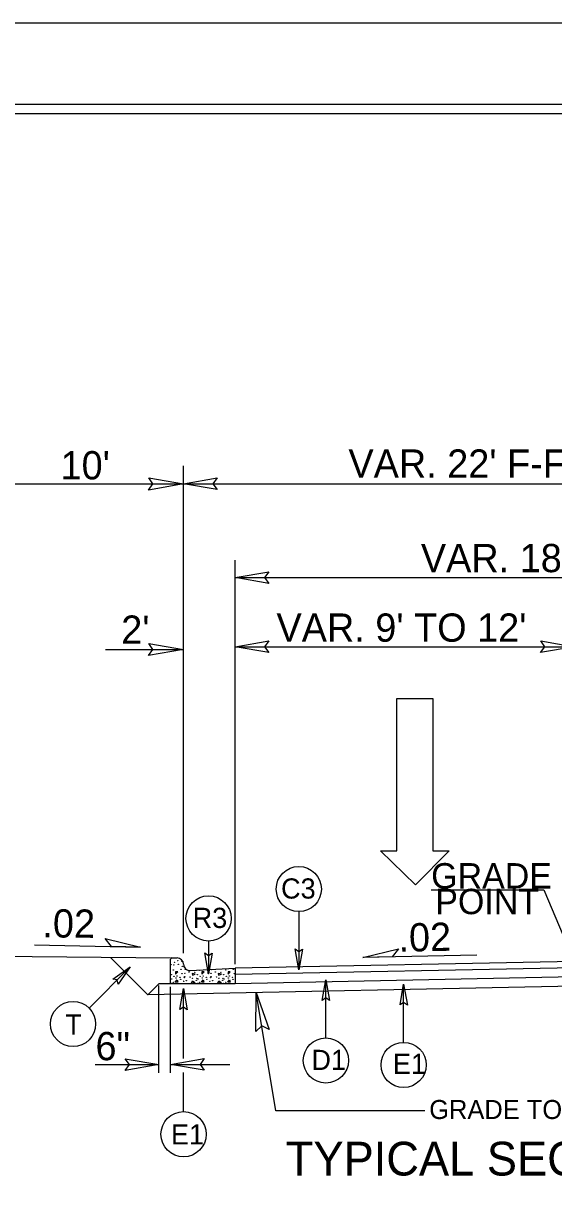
# Model space of a CAD drawing. Extents: x 958711 to 962106, y 831169 to 840840.
# Drawn here: x 959378.2 to 959524.4, y 835621.3 to 835942.4 of the extents above; entities that cross this region are included whole.
import ezdxf

# ---------------------------------------------------------------- set-up
doc = ezdxf.new("R2010")
doc.units = 0
for name, color, linetype in [('Old_Level_1', 7, 'Continuous'), ('Old_Level_11', 7, 'Continuous'), ('Old_Level_3', 7, 'Continuous'), ('Prop Dimension Text', 7, 'Continuous'), ('Prop Lane Arrow CELL', 7, 'Continuous'), ('Sheet Plot Border Inside CELL', 7, 'Continuous'), ('Sheet Plot Border Outside CELL', 7, 'Continuous'), ('Sheet Typical CELL', 7, 'Continuous'), ('Typical ID Circle CELL', 7, 'Continuous'), ('Typical Terminator CELL', 7, 'Continuous'), ('Typical Text Grade Point CELL', 7, 'Continuous'), ('Typical Text ID Circle CELL', 7, 'Continuous')]:
    doc.layers.add(name, color=color, linetype=linetype)

# ---------------------------------------------------------------- blocks, each defined once
blk = doc.blocks.new('Lane Arrow Through')
at = {"layer": 'Prop Lane Arrow CELL'}
for p, q in [((-3.15, 1.6), (-3.15, 3.1)), ((-3.15, 3.1), (0, 0)), ((-17.15, 1.6), (-3.15, 1.6)), ((-17.15, -1.7), (-17.15, 1.6)), ((0, 0), (-3.15, -3.2)), ((-3.15, -1.7), (-17.15, -1.7)), ((-3.15, -3.2), (-3.15, -1.7))]:
    blk.add_line(p, q, dxfattribs=at)

msp = doc.modelspace()

# ---------------------------------------------------------------- linework, layer by layer
at = {"layer": 'Old_Level_1'}
for p, q in [((959422.39, 835685.77), (959422.39, 835820.25)), ((959365.43, 835815.3), (959422.39, 835815.3)), ((959422.39, 835815.3), (959637.88, 835815.3)), ((959436.63, 835682.79), (959436.63, 835794.28)), ((959436.63, 835789.43), (959623.59, 835789.43)), ((959400.87, 835769.6), (959422.39, 835769.6)), ((959436.63, 835770.36), (959530.11, 835770.36)), ((959381.3, 835688.05), (959410.51, 835687.46)), ((959365.74, 835685), (959418.82, 835684.47)), ((959412.55, 835674.31), (959402.23, 835684.63)), ((959530.11, 835683.51), (959436.63, 835681.62)), ((959503.28, 835685.22), (959471.85, 835684.58)), ((959530.11, 835681.78), (959436.63, 835679.89)), ((959530.11, 835679.23), (959436.63, 835677.34)), ((959415.52, 835677.28), (959412.55, 835674.31)), ((959530.11, 835676.68), (959412.55, 835674.31)), ((959418.82, 835677.34), (959415.52, 835677.28)), ((959415.52, 835652.78), (959415.52, 835676.83)), ((959418.82, 835652.78), (959418.82, 835676.54)), ((959447.81, 835642.3), (959442.43, 835674.91)), ((959397.98, 835655.08), (959415.52, 835655.08)), ((959418.82, 835655.08), (959435.12, 835655.08)), ((959488.94, 835642.3), (959447.81, 835642.3))]:
    msp.add_line(p, q, dxfattribs=at)
at = {"layer": 'Old_Level_11'}
for p, q in [((959402.51, 835687.62), (959400.78, 835689.88)), ((959400.78, 835689.88), (959410.51, 835687.46)), ((959410.51, 835687.46), (959402.51, 835687.62)), ((959471.85, 835684.58), (959481.61, 835687.01)), ((959481.61, 835687.01), (959479.87, 835684.74)), ((959479.87, 835684.74), (959471.85, 835684.58))]:
    msp.add_line(p, q, dxfattribs=at)
for points in [[(959412.78, 835816.95), (959422.39, 835815.3), (959412.72, 835813.58), (959413.95, 835815.3)], [(959412.78, 835771.26), (959422.39, 835769.6), (959412.72, 835767.89), (959413.95, 835769.6)], [(959442.34, 835664.18), (959442.43, 835674.91), (959446, 835664.72), (959443.94, 835665.76)]]:
    msp.add_lwpolyline(points, close=True, dxfattribs=at)
at = {"layer": 'Old_Level_3'}
for p, q in [((959418.82, 835680.9), (959418.82, 835684.16)), ((959419.14, 835684.47), (959420.61, 835684.47)), ((959422.53, 835682.27), (959422.41, 835682.11)), ((959422.41, 835682.11), (959422.57, 835682.15)), ((959418.82, 835677.34), (959418.82, 835680.9)), ((959420.19, 835680.65), (959420.19, 835680.03)), ((959420.82, 835680.62), (959420.19, 835680.65)), ((959420.19, 835680.03), (959420.82, 835680.62)), ((959424.23, 835681), (959436.63, 835681.62)), ((959424.23, 835681), (959424.23, 835681)), ((959424.73, 835680.22), (959424.82, 835679.7)), ((959425.61, 835679.97), (959424.73, 835680.22)), ((959424.82, 835679.7), (959425.61, 835679.97)), ((959427.42, 835680.65), (959427.42, 835680.03)), ((959428.05, 835680.62), (959427.42, 835680.65)), ((959427.42, 835680.03), (959428.05, 835680.62)), ((959431.95, 835680.22), (959432.05, 835679.7)), ((959432.84, 835679.97), (959431.95, 835680.22)), ((959432.05, 835679.7), (959432.84, 835679.97)), ((959434.65, 835680.65), (959434.65, 835680.03)), ((959435.27, 835680.62), (959434.65, 835680.65)), ((959434.65, 835680.03), (959435.27, 835680.62)), ((959436.63, 835681.62), (959436.63, 835677.34)), ((959436.63, 835677.34), (959418.82, 835677.34)), ((959420.1, 835677.75), (959420.6, 835678.45)), ((959420.78, 835677.79), (959420.1, 835677.75)), ((959420.6, 835678.45), (959420.78, 835677.79)), ((959424.52, 835677.46), (959424.89, 835678.12)), ((959425.49, 835677.69), (959424.52, 835677.46)), ((959424.89, 835678.12), (959425.49, 835677.69)), ((959427.33, 835677.75), (959427.82, 835678.45)), ((959428.01, 835677.79), (959427.33, 835677.75)), ((959427.82, 835678.45), (959428.01, 835677.79)), ((959431.75, 835677.46), (959432.12, 835678.12)), ((959432.72, 835677.69), (959431.75, 835677.46)), ((959432.12, 835678.12), (959432.72, 835677.69)), ((959434.55, 835677.75), (959435.05, 835678.45)), ((959435.24, 835677.79), (959434.55, 835677.75)), ((959435.05, 835678.45), (959435.24, 835677.79))]:
    msp.add_line(p, q, dxfattribs=at)
for centre in [(959418.89, 835682.61), (959419.7, 835682.51), (959419.87, 835683.3), (959420.79, 835683.7), (959420.96, 835682.71), (959421.98, 835683.56), (959422.02, 835682.18), (959418.99, 835679.83), (959419.57, 835681.12), (959419.74, 835679.4), (959420.3, 835678.91), (959420.56, 835679.5), (959421.42, 835679.14), (959421.65, 835681.32), (959421.95, 835680.13), (959422.61, 835679.04), (959422.71, 835679.33), (959422.74, 835680.19), (959422.84, 835681.28), (959423.9, 835680.62), (959424.2, 835679.17), (959424.89, 835678.88), (959425.45, 835680.46), (959426.01, 835678.88), (959426.21, 835679.83), (959426.96, 835679.4), (959427.52, 835678.91), (959427.79, 835679.5), (959428.65, 835679.14), (959429.18, 835680.13), (959429.84, 835679.04), (959429.94, 835679.33), (959429.97, 835680.19), (959431.13, 835680.62), (959431.42, 835679.17), (959432.12, 835678.88), (959432.68, 835680.46), (959433.24, 835678.88), (959433.44, 835679.83), (959434.03, 835681.12), (959434.19, 835679.4), (959434.75, 835678.91), (959435.02, 835679.5), (959435.88, 835679.14), (959436.11, 835681.32), (959436.4, 835680.13), (959419.02, 835677.49), (959419.11, 835678.68), (959419.57, 835677.76), (959421.59, 835678.55), (959422.45, 835678.05), (959423.17, 835678.22), (959425.92, 835678.32), (959426.25, 835677.49), (959426.34, 835678.68), (959426.8, 835677.76), (959428.81, 835678.55), (959429.67, 835678.05), (959430.4, 835678.22), (959433.14, 835678.32), (959433.47, 835677.49), (959433.56, 835678.68), (959434.03, 835677.76), (959436.04, 835678.55)]:
    msp.add_circle(centre, 0.0464, dxfattribs=at)
for centre, radius, start, end in [((959419.14, 835684.16), 0.309, 90, 180), ((959419.02, 835684.39), 0.0464, 259.6531, 10.3469), ((959420.61, 835682.69), 1.78, 1.0734, 90), ((959424.14, 835682.76), 1.76, 181.0734, 272.8624), ((959418.79, 835678.88), 0.0464, 330.4173, 29.5827), ((959426.8, 835681.12), 0.0464, 167.7795, 17.938), ((959430.07, 835681.28), 0.0464, 169.8374, 15.8801)]:
    msp.add_arc(centre, radius, start, end, dxfattribs=at)
at = {"layer": 'Sheet Plot Border Inside CELL'}
msp.add_lwpolyline([(960390.3, 835919.97), (958723.8, 835919.97), (958723.8, 834864.87), (960390.3, 834864.87)], close=True, dxfattribs=at)
at = {"layer": 'Sheet Plot Border Outside CELL'}
msp.add_lwpolyline([(960394.8, 835942.42), (958710.8, 835942.42), (958710.8, 834842.42), (960394.8, 834842.42)], close=True, dxfattribs=at)
at = {"layer": 'Sheet Typical CELL'}
msp.add_lwpolyline([(960377.8, 835917.42), (958877.8, 835917.42), (958877.8, 834867.42), (960377.8, 834867.42)], close=True, dxfattribs=at)
at = {"layer": 'Typical ID Circle CELL'}
for p, q in [((959454.16, 835697.26), (959454.16, 835681.17)), ((959429.27, 835689.14), (959429.27, 835680.05)), ((959396.31, 835670.64), (959407.68, 835682.01)), ((959422.39, 835656.74), (959422.39, 835675.99)), ((959461.62, 835662.39), (959461.62, 835678.47)), ((959483.06, 835661.17), (959483.06, 835677.26)), ((959422.39, 835642.05), (959422.39, 835652.86))]:
    msp.add_line(p, q, dxfattribs=at)
for centre in [(959454.16, 835703.48), (959429.27, 835695.37), (959391.91, 835666.24), (959461.62, 835656.16), (959483.06, 835654.94), (959422.39, 835635.82)]:
    msp.add_circle(centre, 6.23, dxfattribs=at)
at = {"layer": 'Typical Terminator CELL'}
for points in [[(959431.61, 835813.71), (959422.39, 835815.3), (959431.66, 835816.94), (959430.48, 835815.3)], [(959445.85, 835787.84), (959436.63, 835789.43), (959445.9, 835791.07), (959444.72, 835789.43)], [(959445.85, 835768.78), (959436.63, 835770.36), (959445.9, 835772), (959444.72, 835770.36)], [(959520.88, 835771.95), (959530.11, 835770.36), (959520.83, 835768.72), (959522.01, 835770.36)], [(959430.27, 835685.81), (959429.27, 835680.05), (959428.25, 835685.84), (959429.27, 835685.11)], [(959455.16, 835686.93), (959454.16, 835681.17), (959453.14, 835686.96), (959454.16, 835686.23)], [(959402.91, 835678.64), (959407.68, 835682.01), (959404.31, 835677.19), (959404.11, 835678.44)], [(959421.4, 835670.22), (959422.39, 835675.99), (959423.42, 835670.19), (959422.39, 835670.93)], [(959460.62, 835672.71), (959461.62, 835678.47), (959462.64, 835672.68), (959461.62, 835673.42)], [(959482.07, 835671.49), (959483.06, 835677.26), (959484.09, 835671.46), (959483.06, 835672.2)], [(959406.3, 835656.67), (959415.52, 835655.08), (959406.25, 835653.44), (959407.43, 835655.08)], [(959428.05, 835653.49), (959418.82, 835655.08), (959428.1, 835656.72), (959426.92, 835655.08)]]:
    msp.add_lwpolyline(points, close=True, dxfattribs=at)
at = {"layer": 'Typical Text Grade Point CELL'}
for p, q in [((959490.66, 835703.28), (959521.71, 835703.28)), ((959521.71, 835703.28), (959530.11, 835683.5))]:
    msp.add_line(p, q, dxfattribs=at)

# ---------------------------------------------------------------- block references
at = {"layer": 'Old_Level_1', "xscale": 3, "yscale": 3, "rotation": -90.00000000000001}
msp.add_blockref('Lane Arrow Through', (959486.31, 835704.62), dxfattribs=at)

# ---------------------------------------------------------------- texts
at = {"layer": 'Old_Level_1'}
for s, height, p in [("VAR. 22' F-F TO 28' F-F", 7.8009, (959467.84, 835817.01)), ('GRADE TO THIS LINE', 5.2473, (959490.12, 835640.02)), ('TYPICAL SECTION NO. 10', 9.3239, (959450.57, 835624.42))]:
    msp.add_text(s, height=height, dxfattribs=at).set_placement(p)
at = {"layer": 'Old_Level_11'}
for s, p in [('GRADE', (959490.66, 835703.63)), ('POINT', (959491.79, 835696.55))]:
    msp.add_text(s, height=7, dxfattribs=at).set_placement(p)
at = {"layer": 'Old_Level_3'}
for s, p in [("10'", (959388.47, 835816.54)), ("2'", (959405.2, 835771.17))]:
    msp.add_text(s, height=7.801, dxfattribs=at).set_placement(p)
msp.add_text('.02', height=7.801, rotation=359.4336, dxfattribs=at).set_placement((959383.43, 835690.15))
at = {"layer": 'Prop Dimension Text'}
for s, height, rotation, p in [("VAR. 18' TO 24'", 7.8009, 0, (959487.82, 835790.93)), ("VAR. 9' TO 12'", 7.8009, 0, (959448.01, 835771.74)), ('.02', 7.801, 1.1839, (959481.72, 835686.16)), ('6"', 7.801, 0, (959398.1, 835656.24))]:
    msp.add_text(s, height=height, rotation=rotation, dxfattribs=at).set_placement(p)
at = {"layer": 'Typical Text ID Circle CELL'}
for s, p in [('C3', (959449.27, 835700.85)), ('R3', (959424.89, 835692.74)), ('D1', (959457.64, 835653.54)), ('E1', (959480.1, 835652.46)), ('E1', (959418.91, 835632.99))]:
    msp.add_text(s, height=5.572, dxfattribs=at).set_placement(p)
msp.add_text('T', height=5.57, rotation=360, dxfattribs=at).set_placement((959389.76, 835663.34))

doc.saveas('drawing.dxf')
